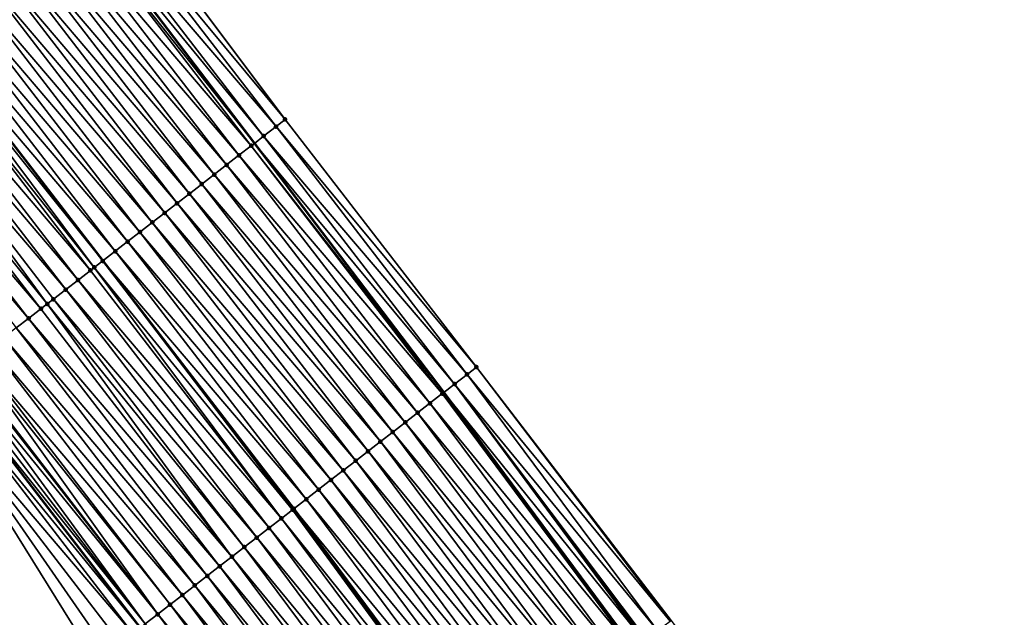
# Model space of a CAD drawing. Header units: feet. Extents: x 2017353 to 2024169, y 808050 to 818690.
# Tile 298 of 305: x 2023020 to 2023083, y 813757 to 813795. Entities that reach past the tile are written whole.
import ezdxf

# ---------------------------------------------------------------- set-up
doc = ezdxf.new("R2010")
doc.units = ezdxf.units.FT
doc.header["$MEASUREMENT"] = 0
for name, color, linetype, lineweight in [('EP_Travel Lane', 172, 'Continuous', 53), ('SB-Road Shots', 141, 'Continuous', 100), ('SB-Road X-Section', 40, 'Continuous', 13), ('STRIPING', 60, 'Continuous', 53)]:
    doc.layers.add(name, color=color, linetype=linetype, lineweight=lineweight)
doc.layers.add('I-77-MM15-17_SB-Surface-BORDER', color=7, linetype='Continuous')
doc.layers.add('I-77-MM15-17_SB-Surface-TIN', color=7, linetype='Continuous')

msp = doc.modelspace()

# ---------------------------------------------------------------- linework, layer by layer
at = {"layer": 'EP_Travel Lane'}
for points in [[(2022991.022505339, 813803.1458993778, 305.6170101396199), (2023003.285776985, 813787.5748178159, 306.3176587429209), (2023015.481625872, 813771.7401552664, 307.0422273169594), (2023027.677817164, 813755.9050481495, 307.7509931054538), (2023039.451268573, 813740.0749688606, 308.4438648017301), (2023051.259084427, 813723.947273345, 309.1315599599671), (2023062.910742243, 813707.9515460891, 309.8217512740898), (2023074.398836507, 813691.5952784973, 310.526257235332), (2023085.886663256, 813675.2393917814, 311.2440111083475), (2023097.152630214, 813658.9396776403, 311.9564695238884), (2023108.400717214, 813642.4176705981, 312.6668367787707), (2023119.426560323, 813626.1889705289, 313.387801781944), (2023130.063606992, 813609.2629426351, 313.9963628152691), (2023140.69929861, 813592.3390709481, 314.6781366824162), (2023151.334193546, 813575.4164669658, 315.40295375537), (2023161.970089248, 813558.4922705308, 316.0737007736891), (2023172.605150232, 813541.5694023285, 316.789546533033), (2023183.240155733, 813524.6466224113, 317.5083899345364)], [(2023022.87013042, 813802.7523768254, 308.1706826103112), (2023034.977134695, 813786.8482880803, 308.8740634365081), (2023047.084266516, 813770.9440317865, 309.571511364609), (2023059.192058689, 813754.6059007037, 310.2723964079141), (2023070.999675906, 813738.4784764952, 310.9698875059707), (2023082.927156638, 813722.1074260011, 311.6875594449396), (2023094.503306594, 813705.8125200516, 312.3790393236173), (2023106.078957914, 813689.5183159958, 313.0950110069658), (2023117.66792653, 813672.9413949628, 313.7577293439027), (2023129.028182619, 813656.4919666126, 314.3854467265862), (2023140.662172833, 813639.5990378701, 315.0095620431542), (2023151.539390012, 813622.8244211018, 315.6302828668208), (2023162.414023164, 813606.0537893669, 316.3875281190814), (2023173.289229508, 813589.2822736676, 317.1144895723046), (2023183.876974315, 813572.3268029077, 317.7604418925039), (2023194.421320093, 813555.3463802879, 318.4628187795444), (2023204.926228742, 813538.3413243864, 319.1687769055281)]]:
    msp.add_polyline3d(points, dxfattribs=at)
at = {"layer": 'I-77-MM15-17_SB-Surface-BORDER', "color": 3, "linetype": 'Continuous', "lineweight": -3}
for points in [[(2023024.964333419, 813804.3748025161, 308.3566072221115), (2023036.946262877, 813788.3742271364, 309.0580661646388), (2023049.169284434, 813772.559950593, 309.7702060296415), (2023061.614257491, 813756.3884599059, 310.4876143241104), (2023073.555617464, 813740.3594481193, 311.1966983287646), (2023085.154819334, 813723.6827751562, 311.8932503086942), (2023097.306286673, 813707.7941838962, 312.6253809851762), (2023108.604489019, 813691.3039202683, 313.3191232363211), (2023120.218062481, 813674.6817501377, 313.9789343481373), (2023131.518725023, 813658.1914563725, 314.5969364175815), (2023143.673377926, 813641.498583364, 315.1908668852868), (2023153.677246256, 813624.1738184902, 315.7780576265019), (2023163.769587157, 813606.9100084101, 316.4957880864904), (2023174.75253143, 813590.2067672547, 317.2367992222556), (2023185.943921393, 813573.6322411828, 317.9227440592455), (2023194.975082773, 813555.6961595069, 318.5071512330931), (2023205.189514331, 813538.5075337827, 319.1876011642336)], [(2023181.852581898, 813523.7702748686, 317.3997637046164), (2023171.551339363, 813540.9040270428, 316.7113860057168), (2023159.106655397, 813556.6838220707, 315.8496676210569), (2023149.587475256, 813574.3128165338, 315.2545603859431), (2023140.480258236, 813592.200764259, 314.6617741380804), (2023129.52701318, 813608.9241119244, 313.9559350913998), (2023117.200194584, 813624.78267664, 313.2088364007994), (2023105.421882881, 813640.386232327, 312.4429763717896), (2023094.197176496, 813656.9241267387, 311.7330354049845), (2023082.980358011, 813673.1857900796, 311.0144584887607), (2023070.66707368, 813688.9574749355, 310.2098197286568), (2023059.170121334, 813705.3067500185, 309.4875459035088), (2023047.574174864, 813721.2345558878, 308.7830737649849), (2023036.571872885, 813737.9548142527, 308.1614076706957), (2023024.851758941, 813753.7143577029, 307.4715350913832), (2023014.230916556, 813770.7705758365, 306.9171997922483), (2023000.449103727, 813785.3755890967, 306.0302409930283), (2022988.183231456, 813800.871041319, 305.3299364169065)]]:
    msp.add_polyline3d(points, dxfattribs=at)
at = {"layer": 'I-77-MM15-17_SB-Surface-TIN', "color": 128, "linetype": 'Continuous', "lineweight": -3}
for points in [[(2023036.946262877, 813788.3742271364, 309.0580661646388), (2023024.952089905, 813804.3653359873, 308.3559394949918), (2023024.16168502, 813803.7527453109, 308.2802699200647)], [(2023036.946262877, 813788.3742271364, 309.0580661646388), (2023024.964333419, 813804.3748025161, 308.3566072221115), (2023024.952089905, 813804.3653359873, 308.3559394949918)], [(2023036.362989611, 813787.9221594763, 309.0019801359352), (2023024.16168502, 813803.7527453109, 308.2802699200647), (2023023.3710533, 813803.1404489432, 308.2150658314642)], [(2023036.362989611, 813787.9221594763, 309.0019801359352), (2023036.946262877, 813788.3742271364, 309.0580661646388), (2023024.16168502, 813803.7527453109, 308.2802699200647)], [(2023022.58052646, 813802.528016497, 308.1450228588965), (2023034.977134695, 813786.8482880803, 308.8740634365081), (2023022.87013042, 813802.7523768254, 308.1706826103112)], [(2023035.572514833, 813787.3096594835, 308.9295351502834), (2023023.3710533, 813803.1404489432, 308.2150658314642), (2023022.87013042, 813802.7523768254, 308.1706826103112)], [(2023035.572514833, 813787.3096594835, 308.9295351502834), (2023022.87013042, 813802.7523768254, 308.1706826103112), (2023034.977134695, 813786.8482880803, 308.8740634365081)], [(2023035.572514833, 813787.3096594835, 308.9295351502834), (2023036.362989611, 813787.9221594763, 309.0019801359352), (2023023.3710533, 813803.1404489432, 308.2150658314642)], [(2023034.782066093, 813786.6971257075, 308.8558888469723), (2023022.58052646, 813802.528016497, 308.1450228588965), (2023021.790216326, 813801.915302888, 308.0649818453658)], [(2023034.782066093, 813786.6971257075, 308.8558888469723), (2023034.977134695, 813786.8482880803, 308.8740634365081), (2023022.58052646, 813802.528016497, 308.1450228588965)], [(2023033.991763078, 813786.0844028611, 308.7755192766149), (2023021.790216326, 813801.915302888, 308.0649818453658), (2023021.00007598, 813801.3023689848, 307.9771072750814)], [(2023033.991763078, 813786.0844028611, 308.7755192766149), (2023034.782066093, 813786.6971257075, 308.8558888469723), (2023021.790216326, 813801.915302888, 308.0649818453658)], [(2023033.201576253, 813785.4715292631, 308.6897890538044), (2023021.00007598, 813801.3023689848, 307.9771072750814), (2023020.209830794, 813800.6895711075, 307.8940697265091)], [(2023033.201576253, 813785.4715292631, 308.6897890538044), (2023033.991763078, 813786.0844028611, 308.7755192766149), (2023021.00007598, 813801.3023689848, 307.9771072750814)], [(2023031.621026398, 813784.2460106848, 308.5264581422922), (2023019.419526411, 813800.0768500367, 307.8137633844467), (2023018.629134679, 813799.4642422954, 307.7374869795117)], [(2023032.411379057, 813784.8586691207, 308.6045373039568), (2023020.209830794, 813800.6895711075, 307.8940697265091), (2023019.419526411, 813800.0768500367, 307.8137633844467)], [(2023031.621026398, 813784.2460106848, 308.5264581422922), (2023032.411379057, 813784.8586691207, 308.6045373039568), (2023019.419526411, 813800.0768500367, 307.8137633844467)], [(2023032.411379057, 813784.8586691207, 308.6045373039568), (2023033.201576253, 813785.4715292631, 308.6897890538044), (2023020.209830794, 813800.6895711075, 307.8940697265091)], [(2023030.830595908, 813783.6334532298, 308.4519698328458), (2023018.629134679, 813799.4642422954, 307.7374869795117), (2023017.838735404, 813798.85164434, 307.6615585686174)], [(2023030.830595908, 813783.6334532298, 308.4519698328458), (2023031.621026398, 813784.2460106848, 308.5264581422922), (2023018.629134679, 813799.4642422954, 307.7374869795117)], [(2023030.040154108, 813783.0209104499, 308.3780033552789), (2023017.838735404, 813798.85164434, 307.6615585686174), (2023017.048375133, 813798.2389957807, 307.5838307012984)], [(2023030.040154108, 813783.0209104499, 308.3780033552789), (2023030.830595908, 813783.6334532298, 308.4519698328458), (2023017.838735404, 813798.85164434, 307.6615585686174)], [(2023029.249815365, 813782.4082339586, 308.2992821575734), (2023017.048375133, 813798.2389957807, 307.5838307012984), (2023016.25810156, 813797.6262347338, 307.5021028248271)], [(2023029.249815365, 813782.4082339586, 308.2992821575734), (2023030.040154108, 813783.0209104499, 308.3780033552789), (2023017.048375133, 813798.2389957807, 307.5838307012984)], [(2023028.459460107, 813781.7955788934, 308.2213228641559), (2023016.25810156, 813797.6262347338, 307.5021028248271), (2023015.467749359, 813797.0135757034, 307.4240026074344)], [(2023028.459460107, 813781.7955788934, 308.2213228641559), (2023029.249815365, 813782.4082339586, 308.2992821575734), (2023016.25810156, 813797.6262347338, 307.5021028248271)], [(2023027.669139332, 813781.1828790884, 308.1417726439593), (2023015.467749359, 813797.0135757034, 307.4240026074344), (2023014.677447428, 813796.4008514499, 307.3435830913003)], [(2023027.669139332, 813781.1828790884, 308.1417726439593), (2023028.459460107, 813781.7955788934, 308.2213228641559), (2023015.467749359, 813797.0135757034, 307.4240026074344)], [(2023026.878806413, 813780.5701950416, 308.0627827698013), (2023014.677447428, 813796.4008514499, 307.3435830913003), (2023013.887185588, 813795.7880751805, 307.261313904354)], [(2023026.878806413, 813780.5701950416, 308.0627827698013), (2023027.669139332, 813781.1828790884, 308.1417726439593), (2023014.677447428, 813796.4008514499, 307.3435830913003)], [(2023026.088518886, 813779.957452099, 307.9816985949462), (2023013.887185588, 813795.7880751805, 307.261313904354), (2023013.096881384, 813795.1753538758, 307.180999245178)], [(2023026.088518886, 813779.957452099, 307.9816985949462), (2023026.878806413, 813780.5701950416, 308.0627827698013), (2023013.887185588, 813795.7880751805, 307.261313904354)], [(2023012.775015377, 813794.9257838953, 307.1476673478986), (2023025.289069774, 813779.3373057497, 307.8929810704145), (2023013.087588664, 813795.1681484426, 307.1800369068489)], [(2023025.298374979, 813779.3445228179, 307.8939882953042), (2023013.096881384, 813795.1753538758, 307.180999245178), (2023013.087588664, 813795.1681484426, 307.1800369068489)], [(2023025.298374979, 813779.3445228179, 307.8939882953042), (2023013.087588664, 813795.1681484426, 307.1800369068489), (2023025.289069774, 813779.3373057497, 307.8929810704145)], [(2023025.298374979, 813779.3445228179, 307.8939882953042), (2023026.088518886, 813779.957452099, 307.9816985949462), (2023013.096881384, 813795.1753538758, 307.180999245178)], [(2023024.508060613, 813778.7318146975, 307.8141423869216), (2023012.306402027, 813794.5628598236, 307.1087655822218), (2023011.515968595, 813793.9503061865, 307.0344131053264)], [(2023024.754231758, 813778.9224882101, 307.8350885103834), (2023012.775015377, 813794.9257838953, 307.1476673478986), (2023012.306402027, 813794.5628598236, 307.1087655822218)], [(2023024.508060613, 813778.7318146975, 307.8141423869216), (2023024.754231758, 813778.9224882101, 307.8350885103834), (2023012.306402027, 813794.5628598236, 307.1087655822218)], [(2023024.754231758, 813778.9224882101, 307.8350885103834), (2023025.289069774, 813779.3373057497, 307.8929810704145), (2023012.775015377, 813794.9257838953, 307.1476673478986)], [(2023023.717484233, 813778.1194465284, 307.7463849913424), (2023011.515968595, 813793.9503061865, 307.0344131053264), (2023010.725530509, 813793.3377585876, 306.9602753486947)], [(2023023.717484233, 813778.1194465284, 307.7463849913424), (2023024.508060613, 813778.7318146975, 307.8141423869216), (2023011.515968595, 813793.9503061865, 307.0344131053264)], [(2023022.926962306, 813777.5070077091, 307.676115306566), (2023010.725530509, 813793.3377585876, 306.9602753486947), (2023009.935006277, 813792.7253227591, 306.8901120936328)], [(2023022.926962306, 813777.5070077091, 307.676115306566), (2023023.717484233, 813778.1194465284, 307.7463849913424), (2023010.725530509, 813793.3377585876, 306.9602753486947)], [(2023021.743993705, 813776.5902310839, 307.564297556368), (2023009.935006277, 813792.7253227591, 306.8901120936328), (2023009.144434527, 813792.1129485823, 306.8221411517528)], [(2023021.743993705, 813776.5902310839, 307.564297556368), (2023022.136610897, 813776.8943476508, 307.5979784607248), (2023009.935006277, 813792.7253227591, 306.8901120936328)], [(2023022.136610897, 813776.8943476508, 307.5979784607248), (2023022.926962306, 813777.5070077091, 307.676115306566), (2023009.935006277, 813792.7253227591, 306.8901120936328)], [(2023021.345898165, 813776.2821563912, 307.536511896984), (2023009.144434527, 813792.1129485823, 306.8221411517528), (2023008.353867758, 813791.5005679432, 306.7539404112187)], [(2023021.345898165, 813776.2821563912, 307.536511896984), (2023021.743993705, 813776.5902310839, 307.564297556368), (2023009.144434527, 813792.1129485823, 306.8221411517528)], [(2023020.555292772, 813775.6698258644, 307.4700930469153), (2023008.353867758, 813791.5005679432, 306.7539404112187), (2023007.563221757, 813790.8882901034, 306.6893951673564)], [(2023020.555292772, 813775.6698258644, 307.4700930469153), (2023021.345898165, 813776.2821563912, 307.536511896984), (2023008.353867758, 813791.5005679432, 306.7539404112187)], [(2023019.764445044, 813775.0578097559, 307.4148547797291), (2023020.555292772, 813775.6698258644, 307.4700930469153), (2023007.563221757, 813790.8882901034, 306.6893951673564)], [(2023049.169284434, 813772.559950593, 309.7702060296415), (2023036.946262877, 813788.3742271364, 309.0580661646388), (2023036.362989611, 813787.9221594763, 309.0019801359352)], [(2023048.564577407, 813772.0912061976, 309.710621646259), (2023036.362989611, 813787.9221594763, 309.0019801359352), (2023035.572514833, 813787.3096594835, 308.9295351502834)], [(2023048.564577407, 813772.0912061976, 309.710621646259), (2023049.169284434, 813772.559950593, 309.7702060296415), (2023036.362989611, 813787.9221594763, 309.0019801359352)], [(2023047.774236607, 813771.4785323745, 309.6319954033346), (2023035.572514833, 813787.3096594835, 308.9295351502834), (2023034.977134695, 813786.8482880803, 308.8740634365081)], [(2023047.774236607, 813771.4785323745, 309.6319954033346), (2023048.564577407, 813772.0912061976, 309.710621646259), (2023035.572514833, 813787.3096594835, 308.9295351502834)], [(2023046.983693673, 813770.8661208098, 309.5626949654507), (2023034.782066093, 813786.6971257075, 308.8558888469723), (2023033.991763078, 813786.0844028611, 308.7755192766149)], [(2023034.782066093, 813786.6971257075, 308.8558888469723), (2023047.084266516, 813770.9440317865, 309.571511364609), (2023034.977134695, 813786.8482880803, 308.8740634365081)], [(2023046.983693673, 813770.8661208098, 309.5626949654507), (2023047.084266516, 813770.9440317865, 309.571511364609), (2023034.782066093, 813786.6971257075, 308.8558888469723)], [(2023047.774236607, 813771.4785323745, 309.6319954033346), (2023034.977134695, 813786.8482880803, 308.8740634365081), (2023047.084266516, 813770.9440317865, 309.571511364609)], [(2023046.193304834, 813770.2535093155, 309.48628511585), (2023033.991763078, 813786.0844028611, 308.7755192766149), (2023033.201576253, 813785.4715292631, 308.6897890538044)], [(2023046.193304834, 813770.2535093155, 309.48628511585), (2023046.983693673, 813770.8661208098, 309.5626949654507), (2023033.991763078, 813786.0844028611, 308.7755192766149)], [(2023045.403124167, 813769.6406277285, 309.4002708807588), (2023033.201576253, 813785.4715292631, 308.6897890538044), (2023032.411379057, 813784.8586691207, 308.6045373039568)], [(2023045.403124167, 813769.6406277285, 309.4002708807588), (2023046.193304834, 813770.2535093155, 309.48628511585), (2023033.201576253, 813785.4715292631, 308.6897890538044)], [(2023044.612731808, 813769.0280208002, 309.3240233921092), (2023032.411379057, 813784.8586691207, 308.6045373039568), (2023031.621026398, 813784.2460106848, 308.5264581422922)], [(2023044.612731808, 813769.0280208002, 309.3240233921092), (2023045.403124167, 813769.6406277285, 309.4002708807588), (2023032.411379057, 813784.8586691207, 308.6045373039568)], [(2023043.822466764, 813768.4152486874, 309.2419020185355), (2023031.621026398, 813784.2460106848, 308.5264581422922), (2023030.830595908, 813783.6334532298, 308.4519698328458)], [(2023043.822466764, 813768.4152486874, 309.2419020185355), (2023044.612731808, 813769.0280208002, 309.3240233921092), (2023031.621026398, 813784.2460106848, 308.5264581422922)], [(2023043.032053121, 813767.8026693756, 309.1666365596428), (2023030.830595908, 813783.6334532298, 308.4519698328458), (2023030.040154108, 813783.0209104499, 308.3780033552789)], [(2023043.032053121, 813767.8026693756, 309.1666365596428), (2023043.822466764, 813768.4152486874, 309.2419020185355), (2023030.830595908, 813783.6334532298, 308.4519698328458)], [(2023042.241621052, 813767.1901139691, 309.0922211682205), (2023030.040154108, 813783.0209104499, 308.3780033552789), (2023029.249815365, 813782.4082339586, 308.2992821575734)], [(2023042.241621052, 813767.1901139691, 309.0922211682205), (2023043.032053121, 813767.8026693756, 309.1666365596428), (2023030.040154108, 813783.0209104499, 308.3780033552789)], [(2023041.451267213, 813766.5774570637, 309.0141965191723), (2023029.249815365, 813782.4082339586, 308.2992821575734), (2023028.459460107, 813781.7955788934, 308.2213228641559)], [(2023041.451267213, 813766.5774570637, 309.0141965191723), (2023042.241621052, 813767.1901139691, 309.0922211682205), (2023029.249815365, 813782.4082339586, 308.2992821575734)], [(2023040.661017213, 813765.9646654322, 308.9313810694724), (2023028.459460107, 813781.7955788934, 308.2213228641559), (2023027.669139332, 813781.1828790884, 308.1417726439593)], [(2023040.661017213, 813765.9646654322, 308.9313810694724), (2023041.451267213, 813766.5774570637, 309.0141965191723), (2023028.459460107, 813781.7955788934, 308.2213228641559)], [(2023039.870776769, 813765.3518614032, 308.8481247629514), (2023027.669139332, 813781.1828790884, 308.1417726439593), (2023026.878806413, 813780.5701950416, 308.0627827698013)], [(2023039.870776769, 813765.3518614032, 308.8481247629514), (2023040.661017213, 813765.9646654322, 308.9313810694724), (2023027.669139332, 813781.1828790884, 308.1417726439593)], [(2023038.290236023, 813764.1263310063, 308.6843737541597), (2023026.088518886, 813779.957452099, 307.9816985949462), (2023025.298374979, 813779.3445228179, 307.8939882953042)], [(2023039.080460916, 813764.7391552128, 308.7683475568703), (2023026.878806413, 813780.5701950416, 308.0627827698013), (2023026.088518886, 813779.957452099, 307.9816985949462)], [(2023038.290236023, 813764.1263310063, 308.6843737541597), (2023039.080460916, 813764.7391552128, 308.7683475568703), (2023026.088518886, 813779.957452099, 307.9816985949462)], [(2023039.080460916, 813764.7391552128, 308.7683475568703), (2023039.870776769, 813765.3518614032, 308.8481247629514), (2023026.878806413, 813780.5701950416, 308.0627827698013)], [(2023037.424269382, 813763.4549280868, 308.5959086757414), (2023025.289069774, 813779.3373057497, 307.8929810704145), (2023024.754231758, 813778.9224882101, 307.8350885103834)], [(2023037.499952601, 813763.5135827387, 308.6031002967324), (2023025.298374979, 813779.3445228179, 307.8939882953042), (2023025.289069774, 813779.3373057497, 307.8929810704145)], [(2023037.499952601, 813763.5135827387, 308.6031002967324), (2023025.289069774, 813779.3373057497, 307.8929810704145), (2023037.490631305, 813763.5063587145, 308.6022145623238)], [(2023037.424269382, 813763.4549280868, 308.5959086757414), (2023037.490631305, 813763.5063587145, 308.6022145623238), (2023025.289069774, 813779.3373057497, 307.8929810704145)], [(2023037.499952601, 813763.5135827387, 308.6031002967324), (2023038.290236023, 813764.1263310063, 308.6843737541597), (2023025.298374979, 813779.3445228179, 307.8939882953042)], [(2023036.709350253, 813762.9012482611, 308.53654103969), (2023024.508060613, 813778.7318146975, 307.8141423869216), (2023023.717484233, 813778.1194465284, 307.7463849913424)], [(2023036.709350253, 813762.9012482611, 308.53654103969), (2023024.754231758, 813778.9224882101, 307.8350885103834), (2023024.508060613, 813778.7318146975, 307.8141423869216)], [(2023036.709350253, 813762.9012482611, 308.53654103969), (2023037.424269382, 813763.4549280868, 308.5959086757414), (2023024.754231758, 813778.9224882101, 307.8350885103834)], [(2023035.918843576, 813762.2887896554, 308.4655678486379), (2023023.717484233, 813778.1194465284, 307.7463849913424), (2023022.926962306, 813777.5070077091, 307.676115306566)], [(2023035.918843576, 813762.2887896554, 308.4655678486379), (2023036.709350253, 813762.9012482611, 308.53654103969), (2023023.717484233, 813778.1194465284, 307.7463849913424)], [(2023035.128413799, 813761.6762312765, 308.3910467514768), (2023022.926962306, 813777.5070077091, 307.676115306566), (2023022.136610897, 813776.8943476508, 307.5979784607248)], [(2023035.128413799, 813761.6762312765, 308.3910467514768), (2023035.918843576, 813762.2887896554, 308.4655678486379), (2023022.926962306, 813777.5070077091, 307.676115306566)], [(2023034.337894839, 813761.0637886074, 308.3206402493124), (2023022.136610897, 813776.8943476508, 307.5979784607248), (2023021.743993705, 813776.5902310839, 307.564297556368)], [(2023034.337894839, 813761.0637886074, 308.3206402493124), (2023035.128413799, 813761.6762312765, 308.3910467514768), (2023022.136610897, 813776.8943476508, 307.5979784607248)], [(2023033.547293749, 813760.4514524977, 308.2540229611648), (2023021.345898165, 813776.2821563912, 307.536511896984), (2023020.555292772, 813775.6698258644, 307.4700930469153)], [(2023033.547293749, 813760.4514524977, 308.2540229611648), (2023021.743993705, 813776.5902310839, 307.564297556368), (2023021.345898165, 813776.2821563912, 307.536511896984)], [(2023033.547293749, 813760.4514524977, 308.2540229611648), (2023034.337894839, 813761.0637886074, 308.3206402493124), (2023021.743993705, 813776.5902310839, 307.564297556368)], [(2023032.756622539, 813759.8392073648, 308.1906407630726), (2023020.555292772, 813775.6698258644, 307.4700930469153), (2023019.764445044, 813775.0578097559, 307.4148547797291)], [(2023032.756622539, 813759.8392073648, 308.1906407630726), (2023033.547293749, 813760.4514524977, 308.2540229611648), (2023020.555292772, 813775.6698258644, 307.4700930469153)], [(2023031.965925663, 813759.2269955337, 308.1284427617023), (2023019.764445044, 813775.0578097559, 307.4148547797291), (2023018.973825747, 813774.445497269, 307.3490774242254)], [(2023031.965925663, 813759.2269955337, 308.1284427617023), (2023032.756622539, 813759.8392073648, 308.1906407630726), (2023019.764445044, 813775.0578097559, 307.4148547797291)], [(2023031.175301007, 813758.61469, 308.0629127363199), (2023018.973825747, 813774.445497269, 307.3490774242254), (2023018.183185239, 813773.8332123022, 307.2842786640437)], [(2023031.175301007, 813758.61469, 308.0629127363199), (2023031.965925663, 813759.2269955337, 308.1284427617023), (2023018.973825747, 813774.445497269, 307.3490774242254)], [(2023030.384752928, 813758.0022851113, 307.9938496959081), (2023018.183185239, 813773.8332123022, 307.2842786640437), (2023017.392702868, 813773.2207221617, 307.2121840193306)], [(2023030.384752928, 813758.0022851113, 307.9938496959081), (2023031.175301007, 813758.61469, 308.0629127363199), (2023018.183185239, 813773.8332123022, 307.2842786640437)], [(2023028.803725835, 813756.7773857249, 307.8525371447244), (2023017.170651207, 813773.0485112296, 307.1883974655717), (2023016.602453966, 813772.6079291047, 307.1293178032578)], [(2023029.594220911, 813757.3898593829, 307.9240455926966), (2023017.392702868, 813773.2207221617, 307.2121840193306), (2023017.170651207, 813773.0485112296, 307.1883974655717)], [(2023028.803725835, 813756.7773857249, 307.8525371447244), (2023029.594220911, 813757.3898593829, 307.9240455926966), (2023017.170651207, 813773.0485112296, 307.1883974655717)], [(2023029.594220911, 813757.3898593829, 307.9240455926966), (2023030.384752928, 813758.0022851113, 307.9938496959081), (2023017.392702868, 813773.2207221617, 307.2121840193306)], [(2023028.803725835, 813756.7773857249, 307.8525371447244), (2023016.516552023, 813772.5414482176, 307.1232364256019), (2023016.177038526, 813772.2788144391, 307.1019032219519)], [(2023028.803725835, 813756.7773857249, 307.8525371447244), (2023016.602453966, 813772.6079291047, 307.1293178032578), (2023016.516552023, 813772.5414482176, 307.1232364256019)], [(2023061.53752641, 813756.3320417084, 310.4819767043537), (2023049.169284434, 813772.559950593, 309.7702060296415), (2023048.564577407, 813772.0912061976, 309.710621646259)], [(2023061.53752641, 813756.3320417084, 310.4819767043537), (2023061.614257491, 813756.3884599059, 310.4876143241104), (2023049.169284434, 813772.559950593, 309.7702060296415)], [(2023028.013129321, 813756.1650436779, 307.7857087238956), (2023015.811601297, 813771.9959194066, 307.0743074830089), (2023015.481625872, 813771.7401552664, 307.0422273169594)], [(2023028.013129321, 813756.1650436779, 307.7857087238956), (2023016.177038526, 813772.2788144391, 307.1019032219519), (2023015.811601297, 813771.9959194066, 307.0743074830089)], [(2023028.013129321, 813756.1650436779, 307.7857087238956), (2023028.803725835, 813756.7773857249, 307.8525371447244), (2023016.177038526, 813772.2788144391, 307.1019032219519)], [(2023060.732484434, 813755.7388158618, 310.3922417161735), (2023048.564577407, 813772.0912061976, 309.710621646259), (2023047.774236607, 813771.4785323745, 309.6319954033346)], [(2023060.732484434, 813755.7388158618, 310.3922417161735), (2023061.53752641, 813756.3320417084, 310.4819767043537), (2023048.564577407, 813772.0912061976, 309.710621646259)], [(2023027.222857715, 813755.55228008, 307.7038901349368), (2023015.021221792, 813771.3832958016, 306.9974668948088), (2023014.230916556, 813770.7705758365, 306.9171997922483)], [(2023015.021221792, 813771.3832958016, 306.9974668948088), (2023027.677817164, 813755.9050481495, 307.7509931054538), (2023015.481625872, 813771.7401552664, 307.0422273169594)], [(2023027.222857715, 813755.55228008, 307.7038901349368), (2023027.677817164, 813755.9050481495, 307.7509931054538), (2023015.021221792, 813771.3832958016, 306.9974668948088)], [(2023028.013129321, 813756.1650436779, 307.7857087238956), (2023015.481625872, 813771.7401552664, 307.0422273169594), (2023027.677817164, 813755.9050481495, 307.7509931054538)], [(2023059.853586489, 813755.0925057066, 310.3257555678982), (2023047.774236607, 813771.4785323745, 309.6319954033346), (2023047.084266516, 813770.9440317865, 309.571511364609)], [(2023059.853586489, 813755.0925057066, 310.3257555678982), (2023059.92690455, 813755.146324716, 310.3290341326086), (2023047.774236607, 813771.4785323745, 309.6319954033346)], [(2023059.92690455, 813755.146324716, 310.3290341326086), (2023060.014114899, 813755.2103554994, 310.3332668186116), (2023047.774236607, 813771.4785323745, 309.6319954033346)], [(2023060.014114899, 813755.2103554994, 310.3332668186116), (2023060.732484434, 813755.7388158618, 310.3922417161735), (2023047.774236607, 813771.4785323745, 309.6319954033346)], [(2023024.851758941, 813753.7143577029, 307.4715350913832), (2023025.642107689, 813754.3270212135, 307.5497946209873), (2023014.230916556, 813770.7705758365, 306.9171997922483)], [(2023025.642107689, 813754.3270212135, 307.5497946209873), (2023026.432588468, 813754.9395134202, 307.6219626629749), (2023014.230916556, 813770.7705758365, 306.9171997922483)], [(2023026.432588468, 813754.9395134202, 307.6219626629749), (2023027.222857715, 813755.55228008, 307.7038901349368), (2023014.230916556, 813770.7705758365, 306.9171997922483)], [(2023059.121307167, 813754.5538574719, 310.2666895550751), (2023046.983693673, 813770.8661208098, 309.5626949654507), (2023046.193304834, 813770.2535093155, 309.48628511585)], [(2023046.983693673, 813770.8661208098, 309.5626949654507), (2023059.192058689, 813754.6059007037, 310.2723964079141), (2023047.084266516, 813770.9440317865, 309.571511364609)], [(2023059.121307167, 813754.5538574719, 310.2666895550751), (2023059.192058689, 813754.6059007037, 310.2723964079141), (2023046.983693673, 813770.8661208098, 309.5626949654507)], [(2023059.853586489, 813755.0925057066, 310.3257555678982), (2023047.084266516, 813770.9440317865, 309.571511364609), (2023059.192058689, 813754.6059007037, 310.2723964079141)], [(2023058.316076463, 813753.9608893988, 310.186261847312), (2023046.193304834, 813770.2535093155, 309.48628511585), (2023045.403124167, 813769.6406277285, 309.4002708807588)], [(2023058.316076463, 813753.9608893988, 310.186261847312), (2023059.121307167, 813754.5538574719, 310.2666895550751), (2023046.193304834, 813770.2535093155, 309.48628511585)], [(2023057.510947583, 813753.3677822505, 310.1008126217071), (2023045.403124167, 813769.6406277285, 309.4002708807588), (2023044.612731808, 813769.0280208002, 309.3240233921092)], [(2023057.510947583, 813753.3677822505, 310.1008126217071), (2023058.316076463, 813753.9608893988, 310.186261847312), (2023045.403124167, 813769.6406277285, 309.4002708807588)], [(2023056.705880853, 813752.7745902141, 310.0122984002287), (2023044.612731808, 813769.0280208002, 309.3240233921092), (2023043.822466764, 813768.4152486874, 309.2419020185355)], [(2023056.705880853, 813752.7745902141, 310.0122984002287), (2023057.510947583, 813753.3677822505, 310.1008126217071), (2023044.612731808, 813769.0280208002, 309.3240233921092)], [(2023055.900613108, 813752.1816727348, 309.9336974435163), (2023043.822466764, 813768.4152486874, 309.2419020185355), (2023043.032053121, 813767.8026693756, 309.1666365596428)], [(2023055.900613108, 813752.1816727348, 309.9336974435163), (2023056.705880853, 813752.7745902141, 310.0122984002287), (2023043.822466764, 813768.4152486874, 309.2419020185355)], [(2023055.095291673, 813751.5888285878, 309.857744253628), (2023043.032053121, 813767.8026693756, 309.1666365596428), (2023042.241621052, 813767.1901139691, 309.0922211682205)], [(2023055.095291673, 813751.5888285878, 309.857744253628), (2023055.900613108, 813752.1816727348, 309.9336974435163), (2023043.032053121, 813767.8026693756, 309.1666365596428)], [(2023054.289952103, 813750.9960092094, 309.7826853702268), (2023042.241621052, 813767.1901139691, 309.0922211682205), (2023041.451267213, 813766.5774570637, 309.0141965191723)], [(2023054.289952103, 813750.9960092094, 309.7826853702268), (2023055.095291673, 813751.5888285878, 309.857744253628), (2023042.241621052, 813767.1901139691, 309.0922211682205)], [(2023053.484603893, 813750.4032016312, 309.7080525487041), (2023041.451267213, 813766.5774570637, 309.0141965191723), (2023040.661017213, 813765.9646654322, 308.9313810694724)], [(2023053.484603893, 813750.4032016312, 309.7080525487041), (2023054.289952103, 813750.9960092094, 309.7826853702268), (2023041.451267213, 813766.5774570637, 309.0141965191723)], [(2023052.679324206, 813749.8103004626, 309.630040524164), (2023040.661017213, 813765.9646654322, 308.9313810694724), (2023039.870776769, 813765.3518614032, 308.8481247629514)], [(2023052.679324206, 813749.8103004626, 309.630040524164), (2023053.484603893, 813750.4032016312, 309.7080525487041), (2023040.661017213, 813765.9646654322, 308.9313810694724)], [(2023051.874115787, 813749.2173019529, 309.5485138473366), (2023039.870776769, 813765.3518614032, 308.8481247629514), (2023039.080460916, 813764.7391552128, 308.7683475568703)], [(2023051.874115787, 813749.2173019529, 309.5485138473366), (2023052.679324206, 813749.8103004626, 309.630040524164), (2023039.870776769, 813765.3518614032, 308.8481247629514)], [(2023051.068976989, 813748.6242083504, 309.46355372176), (2023039.080460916, 813764.7391552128, 308.7683475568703), (2023038.290236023, 813764.1263310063, 308.6843737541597)], [(2023051.068976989, 813748.6242083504, 309.46355372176), (2023051.874115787, 813749.2173019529, 309.5485138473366), (2023039.080460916, 813764.7391552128, 308.7683475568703)], [(2023050.263786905, 813748.0311847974, 309.3811228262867), (2023038.290236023, 813764.1263310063, 308.6843737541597), (2023037.499952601, 813763.5135827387, 308.6031002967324)], [(2023050.263786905, 813748.0311847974, 309.3811228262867), (2023051.068976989, 813748.6242083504, 309.46355372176), (2023038.290236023, 813764.1263310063, 308.6843737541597)], [(2023049.261586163, 813747.2930813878, 309.2789638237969), (2023037.424269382, 813763.4549280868, 308.5959086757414), (2023036.709350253, 813762.9012482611, 308.53654103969)], [(2023037.424269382, 813763.4549280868, 308.5959086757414), (2023049.449252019, 813747.431255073, 309.2971778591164), (2023037.490631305, 813763.5063587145, 308.6022145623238)], [(2023049.261586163, 813747.2930813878, 309.2789638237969), (2023049.449252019, 813747.431255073, 309.2971778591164), (2023037.424269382, 813763.4549280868, 308.5959086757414)], [(2023049.458609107, 813747.4381444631, 309.2980860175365), (2023037.499952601, 813763.5135827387, 308.6031002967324), (2023037.490631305, 813763.5063587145, 308.6022145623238)], [(2023049.458609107, 813747.4381444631, 309.2980860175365), (2023037.490631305, 813763.5063587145, 308.6022145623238), (2023049.449252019, 813747.431255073, 309.2971778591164)], [(2023049.458609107, 813747.4381444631, 309.2980860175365), (2023050.263786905, 813748.0311847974, 309.3811228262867), (2023037.499952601, 813763.5135827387, 308.6031002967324)], [(2023048.653129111, 813746.8455168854, 309.2299523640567), (2023036.709350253, 813762.9012482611, 308.53654103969), (2023035.918843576, 813762.2887896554, 308.4655678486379)], [(2023048.653129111, 813746.8455168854, 309.2299523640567), (2023049.261586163, 813747.2930813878, 309.2789638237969), (2023036.709350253, 813762.9012482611, 308.53654103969)], [(2023047.847683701, 813746.2528420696, 309.1601131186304), (2023035.918843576, 813762.2887896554, 308.4655678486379), (2023035.128413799, 813761.6762312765, 308.3910467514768)], [(2023047.847683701, 813746.2528420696, 309.1601131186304), (2023048.653129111, 813746.8455168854, 309.2299523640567), (2023035.918843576, 813762.2887896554, 308.4655678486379)], [(2023047.04233542, 813745.6600345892, 309.085483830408), (2023035.128413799, 813761.6762312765, 308.3910467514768), (2023034.337894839, 813761.0637886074, 308.3206402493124)], [(2023047.04233542, 813745.6600345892, 309.085483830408), (2023047.847683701, 813746.2528420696, 309.1601131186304), (2023035.128413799, 813761.6762312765, 308.3910467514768)], [(2023045.43144583, 813744.474683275, 308.9457445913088), (2023033.547293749, 813760.4514524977, 308.2540229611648), (2023032.756622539, 813759.8392073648, 308.1906407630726)], [(2023046.236951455, 813745.0672758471, 309.0126143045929), (2023034.337894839, 813761.0637886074, 308.3206402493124), (2023033.547293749, 813760.4514524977, 308.2540229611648)], [(2023045.43144583, 813744.474683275, 308.9457445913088), (2023046.236951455, 813745.0672758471, 309.0126143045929), (2023033.547293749, 813760.4514524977, 308.2540229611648)], [(2023046.236951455, 813745.0672758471, 309.0126143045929), (2023047.04233542, 813745.6600345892, 309.085483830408), (2023034.337894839, 813761.0637886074, 308.3206402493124)], [(2023044.625880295, 813743.8821725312, 308.8818293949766), (2023032.756622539, 813759.8392073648, 308.1906407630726), (2023031.965925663, 813759.2269955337, 308.1284427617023)], [(2023044.625880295, 813743.8821725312, 308.8818293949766), (2023045.43144583, 813744.474683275, 308.9457445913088), (2023032.756622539, 813759.8392073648, 308.1906407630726)], [(2023043.820341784, 813743.2896248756, 308.8165814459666), (2023031.965925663, 813759.2269955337, 308.1284427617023), (2023031.175301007, 813758.61469, 308.0629127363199)], [(2023043.820341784, 813743.2896248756, 308.8165814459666), (2023044.625880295, 813743.8821725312, 308.8818293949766), (2023031.965925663, 813759.2269955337, 308.1284427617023)], [(2023043.014881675, 813742.6969701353, 308.7474670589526), (2023031.175301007, 813758.61469, 308.0629127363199), (2023030.384752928, 813758.0022851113, 307.9938496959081)], [(2023043.014881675, 813742.6969701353, 308.7474670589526), (2023043.820341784, 813743.2896248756, 308.8165814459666), (2023031.175301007, 813758.61469, 308.0629127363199)], [(2023042.209439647, 813742.1042906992, 308.6774609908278), (2023030.384752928, 813758.0022851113, 307.9938496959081), (2023029.594220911, 813757.3898593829, 307.9240455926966)], [(2023042.209439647, 813742.1042906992, 308.6774609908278), (2023043.014881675, 813742.6969701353, 308.7474670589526), (2023030.384752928, 813758.0022851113, 307.9938496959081)], [(2023041.403956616, 813741.5116672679, 308.6094770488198), (2023029.594220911, 813757.3898593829, 307.9240455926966), (2023028.803725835, 813756.7773857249, 307.8525371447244)], [(2023041.403956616, 813741.5116672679, 308.6094770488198), (2023042.209439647, 813742.1042906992, 308.6774609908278), (2023029.594220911, 813757.3898593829, 307.9240455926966)], [(2023040.598524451, 813740.9189743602, 308.5389845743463), (2023028.803725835, 813756.7773857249, 307.8525371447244), (2023028.013129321, 813756.1650436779, 307.7857087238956)], [(2023040.598524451, 813740.9189743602, 308.5389845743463), (2023041.403956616, 813741.5116672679, 308.6094770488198), (2023028.803725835, 813756.7773857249, 307.8525371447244)]]:
    msp.add_3dface(points, dxfattribs=at)
at = {"layer": 'SB-Road Shots', "lineweight": 100}
for p in [(2023036.946262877, 813788.3742271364, 309.0580661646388), (2023036.362989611, 813787.9221594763, 309.0019801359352), (2023035.572514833, 813787.3096594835, 308.9295351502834), (2023034.782066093, 813786.6971257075, 308.8558888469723), (2023033.991763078, 813786.0844028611, 308.7755192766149), (2023033.201576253, 813785.4715292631, 308.6897890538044), (2023032.411379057, 813784.8586691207, 308.6045373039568), (2023031.621026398, 813784.2460106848, 308.5264581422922), (2023030.830595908, 813783.6334532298, 308.4519698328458), (2023030.040154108, 813783.0209104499, 308.3780033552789), (2023029.249815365, 813782.4082339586, 308.2992821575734), (2023028.459460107, 813781.7955788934, 308.2213228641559), (2023027.669139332, 813781.1828790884, 308.1417726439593), (2023026.088518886, 813779.957452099, 307.9816985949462), (2023026.878806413, 813780.5701950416, 308.0627827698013), (2023025.298374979, 813779.3445228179, 307.8939882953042), (2023024.508060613, 813778.7318146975, 307.8141423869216), (2023024.754231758, 813778.9224882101, 307.8350885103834), (2023023.717484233, 813778.1194465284, 307.7463849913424), (2023022.926962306, 813777.5070077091, 307.676115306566), (2023022.136610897, 813776.8943476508, 307.5979784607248), (2023021.345898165, 813776.2821563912, 307.536511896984), (2023021.743993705, 813776.5902310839, 307.564297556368), (2023020.555292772, 813775.6698258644, 307.4700930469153), (2023049.169284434, 813772.559950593, 309.7702060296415), (2023048.564577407, 813772.0912061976, 309.710621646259), (2023047.774236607, 813771.4785323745, 309.6319954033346), (2023046.983693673, 813770.8661208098, 309.5626949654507), (2023046.193304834, 813770.2535093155, 309.48628511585), (2023045.403124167, 813769.6406277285, 309.4002708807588), (2023044.612731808, 813769.0280208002, 309.3240233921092), (2023043.822466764, 813768.4152486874, 309.2419020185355), (2023043.032053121, 813767.8026693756, 309.1666365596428), (2023042.241621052, 813767.1901139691, 309.0922211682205), (2023041.451267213, 813766.5774570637, 309.0141965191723), (2023040.661017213, 813765.9646654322, 308.9313810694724), (2023039.870776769, 813765.3518614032, 308.8481247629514), (2023039.080460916, 813764.7391552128, 308.7683475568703), (2023038.290236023, 813764.1263310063, 308.6843737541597), (2023037.424269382, 813763.4549280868, 308.5959086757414), (2023037.499952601, 813763.5135827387, 308.6031002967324), (2023036.709350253, 813762.9012482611, 308.53654103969), (2023035.918843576, 813762.2887896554, 308.4655678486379), (2023035.128413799, 813761.6762312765, 308.3910467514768), (2023033.547293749, 813760.4514524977, 308.2540229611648), (2023034.337894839, 813761.0637886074, 308.3206402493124), (2023032.756622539, 813759.8392073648, 308.1906407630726), (2023031.965925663, 813759.2269955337, 308.1284427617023), (2023031.175301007, 813758.61469, 308.0629127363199), (2023030.384752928, 813758.0022851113, 307.9938496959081), (2023029.594220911, 813757.3898593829, 307.9240455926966), (2023028.803725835, 813756.7773857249, 307.8525371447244)]:
    msp.add_point(p, dxfattribs=at)
at = {"layer": 'SB-Road X-Section', "extrusion": (0.6100782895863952, -0.7915462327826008, 0.03548298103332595), "elevation": 590050.7643458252, "flags": 128}
msp.add_lwpolyline([(2099124.029178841, -20641.40176068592), (2099124.013702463, -20641.40242883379), (2099123.013702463, -20641.47814608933), (2099122.013702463, -20641.54339126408), (2099121.013702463, -20641.61347837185), (2099120.013702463, -20641.6935698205), (2099119.013702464, -20641.78149976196), (2099118.013702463, -20641.86458963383), (2099117.013702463, -20641.9449465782), (2099116.013702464, -20642.02127104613), (2099115.013702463, -20642.09724730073), (2099114.013702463, -20642.17502414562), (2099113.013702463, -20642.25680352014), (2099112.013702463, -20642.33495294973), (2099111.013702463, -20642.4154231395), (2099110.013702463, -20642.49774416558), (2099109.013702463, -20642.5781094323), (2099108.606416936, -20642.61146233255), (2099108.013702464, -20642.65038861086), (2099107.013702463, -20642.72478793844), (2099106.013702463, -20642.79897241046), (2099105.013702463, -20642.86917987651), (2099104.013702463, -20642.93719364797), (2099103.013702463, -20643.00543736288), (2099102.013702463, -20643.07002327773), (2099101.013702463, -20643.13689907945), (2099100.013702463, -20643.20501402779), (2099099.013702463, -20643.27288532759), (2099098.013702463, -20643.33768558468), (2099097.013702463, -20643.40699376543), (2099096.013702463, -20643.49221869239), (2099095.013702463, -20643.57554176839), (2099094.013702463, -20643.65239512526), (2099093.013702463, -20643.72959279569)], dxfattribs=at)
at = {"layer": 'SB-Road X-Section', "extrusion": (0.6100782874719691, -0.7915462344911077, 0.03548297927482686), "elevation": 590070.7586774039, "flags": 128}
msp.add_lwpolyline([(2099123.753257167, -20641.40872568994), (2099123.015308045, -20641.46484705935), (2099122.015308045, -20641.53733769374), (2099121.015308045, -20641.61103040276), (2099120.015308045, -20641.69145061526), (2099119.015308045, -20641.77723485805), (2099118.015308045, -20641.86254032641), (2099117.015308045, -20641.940668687), (2099116.015308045, -20642.01520393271), (2099115.015308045, -20642.08921701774), (2099114.015308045, -20642.16798781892), (2099113.015308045, -20642.24599623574), (2099112.015308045, -20642.32559658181), (2099111.015308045, -20642.40463622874), (2099110.015308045, -20642.48577149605), (2099109.015308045, -20642.57353706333), (2099108.326685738, -20642.63247396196), (2099108.015308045, -20642.6534332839), (2099107.015308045, -20642.72123337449), (2099106.015308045, -20642.79154733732), (2099105.015308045, -20642.86973341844), (2099104.518685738, -20642.90343554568), (2099104.015308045, -20642.93123871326), (2099103.015308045, -20642.99769941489), (2099102.015308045, -20643.05297248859), (2099101.015308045, -20643.11879129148), (2099100.015308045, -20643.18363088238), (2099099.015308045, -20643.25577095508), (2099098.734304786, -20643.27957249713), (2099098.015308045, -20643.33868938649), (2099097.906685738, -20643.34477459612), (2099097.477447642, -20643.36612124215), (2099097.015308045, -20643.39373436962), (2099096.015308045, -20643.47062337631), (2099095.015308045, -20643.55094105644)], dxfattribs=at)
at = {"layer": 'SB-Road X-Section', "extrusion": (0.6100782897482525, -0.7915462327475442, 0.03548297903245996), "elevation": 590090.7647011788, "flags": 128}
msp.add_lwpolyline([(2099123.778720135, -20641.40631443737), (2099123.013613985, -20641.46593636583), (2099122.013613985, -20641.5446121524), (2099121.013613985, -20641.6139562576), (2099120.013613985, -20641.69041425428), (2099119.013613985, -20641.7764826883), (2099118.013613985, -20641.85277822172), (2099117.013613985, -20641.93495134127), (2099116.013613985, -20642.01026422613), (2099115.013613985, -20642.08472650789), (2099114.013613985, -20642.16280032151), (2099113.013613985, -20642.24566795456), (2099112.013613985, -20642.32897672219), (2099111.013613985, -20642.40880419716), (2099110.013613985, -20642.49283091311), (2099109.013613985, -20642.57415558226), (2099108.917862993, -20642.58135173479), (2099108.013613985, -20642.64075677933), (2099107.013613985, -20642.71177469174), (2099106.013613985, -20642.78634274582), (2099105.013613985, -20642.85679361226), (2099104.013613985, -20642.92345287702), (2099103.013613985, -20642.98687501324), (2099102.013613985, -20643.04911220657), (2099101.013613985, -20643.11468352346), (2099100.013613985, -20643.18379008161), (2099099.013613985, -20643.2536381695), (2099098.013613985, -20643.32519167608), (2099097.013613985, -20643.39206220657), (2099096.013613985, -20643.47393235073), (2099095.013613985, -20643.5559114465), (2099094.013613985, -20643.62812496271), (2099093.013613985, -20643.7064338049)], dxfattribs=at)
at = {"layer": 'STRIPING'}
msp.add_polyline3d([(2023013.087588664, 813795.1681484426, 307.1800369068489), (2023025.289069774, 813779.3373057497, 307.8929810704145), (2023037.490631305, 813763.5063587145, 308.6022145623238), (2023049.449252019, 813747.431255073, 309.2971778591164), (2023061.257169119, 813731.3034212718, 309.9798800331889), (2023073.042677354, 813715.1130291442, 310.6740433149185), (2023084.540112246, 813698.7630558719, 311.372172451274), (2023096.037625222, 813682.4129715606, 312.0664382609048), (2023107.406418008, 813665.93260703, 312.733613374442), (2023118.631189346, 813649.39460383, 313.4399986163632), (2023129.881959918, 813632.7917992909, 314.1948764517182), (2023140.760924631, 813616.0181797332, 314.8131413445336), (2023151.637735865, 813599.2478804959, 315.5451664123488), (2023162.405940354, 813582.408587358, 316.2589201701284), (2023173.167802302, 813565.5633564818, 316.9251493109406), (2023183.928506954, 813548.719937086, 317.6531741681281), (2023194.661508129, 813531.8591779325, 318.3828489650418)], dxfattribs=at)

doc.saveas('drawing.dxf')
